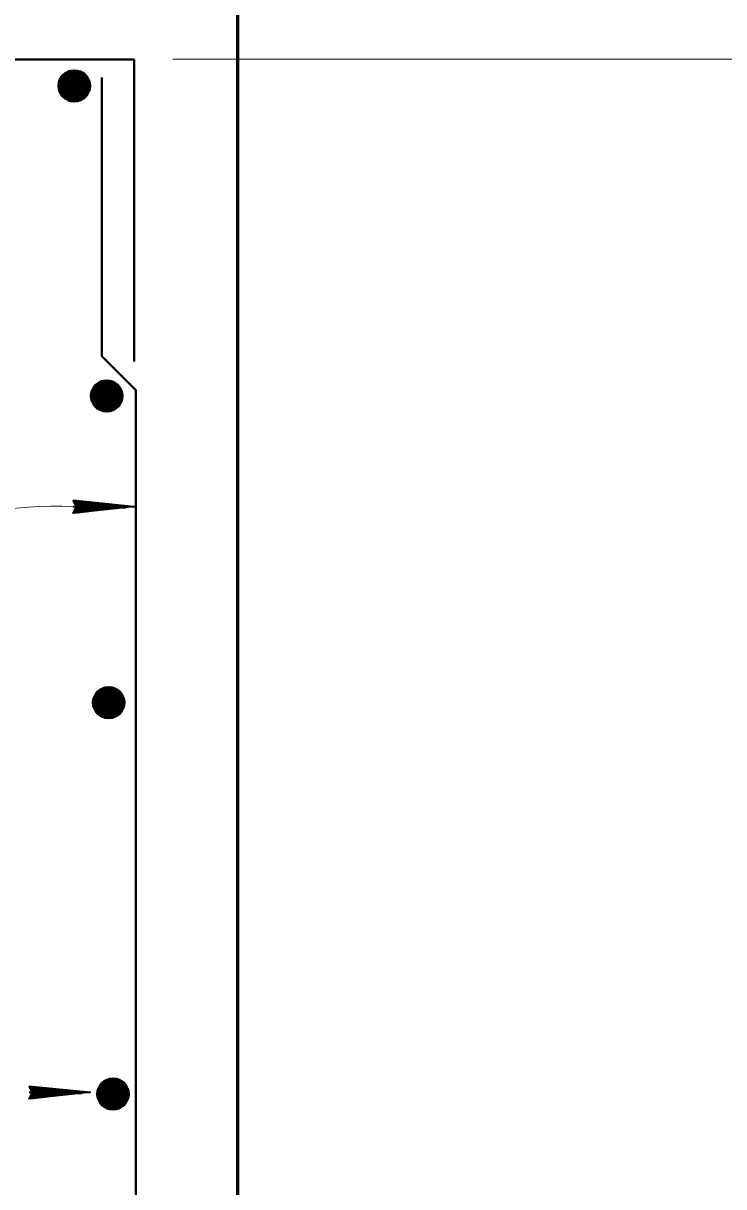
# Model space of a CAD drawing. Extents: x 14.14 to 17.34, y -1.61 to 0.38.
# Drawn here: x 15.7173 to 15.8393, y -1.0834 to -0.8807 of the extents above; entities that cross this region are included whole.
import ezdxf

# ---------------------------------------------------------------- set-up
doc = ezdxf.new("R2010")
doc.units = 0
doc.header["$LTSCALE"] = 0.0033
doc.layers.add('1', color=7, linetype='Continuous', lineweight=40)

msp = doc.modelspace()

# ---------------------------------------------------------------- linework, layer by layer
at = {"layer": '1', "lineweight": 13}
for p, q in [((15.754583, -0.954417), (15.754583, -0.881583)), ((15.743333, -0.887), (15.86675, -0.887))]:
    msp.add_line(p, q, dxfattribs=at)
at = {"layer": '1'}
for p, q in [((15.7285, -0.890417), (15.72725, -0.88925)), ((15.724083, -0.890083), (15.728667, -0.89225)), ((15.724167, -0.8915), (15.728, -0.89225)), ((15.72425, -0.891083), (15.728083, -0.89175)), ((15.72425, -0.89125), (15.728083, -0.892)), ((15.724333, -0.8905), (15.72825, -0.89125)), ((15.724333, -0.890667), (15.72825, -0.891417)), ((15.724333, -0.890917), (15.728167, -0.891667)), ((15.724417, -0.890083), (15.728333, -0.89075)), ((15.724417, -0.89025), (15.728333, -0.891)), ((15.7245, -0.88975), (15.728333, -0.890417)), ((15.726417, -0.890583), (15.72775, -0.889583)), ((15.723917, -0.892833), (15.72775, -0.893583)), ((15.723917, -0.893), (15.72775, -0.89375)), ((15.724, -0.892333), (15.727917, -0.893083)), ((15.724, -0.8925), (15.727833, -0.89325)), ((15.724, -0.89275), (15.727833, -0.893417)), ((15.724083, -0.891917), (15.728, -0.892667)), ((15.724167, -0.891667), (15.728, -0.892417)), ((15.72825, -0.89325), (15.7245, -0.893667)), ((15.72975, -0.944083), (15.734333, -0.94625)), ((15.730083, -0.944083), (15.734, -0.94475)), ((15.730167, -0.94375), (15.734, -0.944417)), ((15.732083, -0.944583), (15.733417, -0.943583)), ((15.734167, -0.944417), (15.732917, -0.94325)), ((15.72975, -0.945917), (15.733667, -0.946667)), ((15.729833, -0.9455), (15.733667, -0.94625)), ((15.729833, -0.945667), (15.733667, -0.946417)), ((15.729917, -0.945083), (15.73375, -0.94575)), ((15.729917, -0.94525), (15.73375, -0.946)), ((15.73, -0.9445), (15.733917, -0.94525)), ((15.73, -0.944667), (15.733917, -0.945417)), ((15.73, -0.944917), (15.733833, -0.945667)), ((15.730083, -0.94425), (15.734, -0.945)), ((15.729583, -0.946833), (15.733417, -0.947583)), ((15.729583, -0.947), (15.733417, -0.94775)), ((15.729667, -0.946333), (15.733583, -0.947083)), ((15.729667, -0.9465), (15.7335, -0.94725)), ((15.729667, -0.94675), (15.7335, -0.947417)), ((15.733917, -0.94725), (15.730167, -0.947667)), ((15.7345, -0.997833), (15.73325, -0.996667)), ((15.730083, -0.9975), (15.734667, -0.999667)), ((15.730167, -0.998917), (15.734, -0.999667)), ((15.73025, -0.9985), (15.734083, -0.999167)), ((15.73025, -0.998667), (15.734083, -0.999417)), ((15.730333, -0.997917), (15.73425, -0.998667)), ((15.730333, -0.998083), (15.73425, -0.998833)), ((15.730333, -0.998333), (15.734167, -0.999083)), ((15.730417, -0.9975), (15.734333, -0.998167)), ((15.730417, -0.997667), (15.734333, -0.998417)), ((15.7305, -0.997167), (15.734333, -0.997833)), ((15.732417, -0.998), (15.73375, -0.997)), ((15.729917, -1.00025), (15.73375, -1.001)), ((15.729917, -1.000417), (15.73375, -1.001167)), ((15.73, -0.99975), (15.733917, -1.0005)), ((15.73, -0.999917), (15.733833, -1.000667)), ((15.73, -1.000167), (15.733833, -1.000833)), ((15.730083, -0.999333), (15.734, -1.000083)), ((15.730167, -0.999083), (15.734, -0.999833)), ((15.73425, -1.000667), (15.7305, -1.001083)), ((15.730833, -1.065667), (15.735417, -1.067833)), ((15.731167, -1.065667), (15.735083, -1.066333)), ((15.73125, -1.065333), (15.735083, -1.066)), ((15.733167, -1.066167), (15.7345, -1.065167)), ((15.73525, -1.066), (15.734, -1.064833)), ((15.730833, -1.0675), (15.73475, -1.06825)), ((15.730917, -1.067083), (15.73475, -1.067833)), ((15.730917, -1.06725), (15.73475, -1.068)), ((15.731, -1.066667), (15.734833, -1.067333)), ((15.731, -1.066833), (15.734833, -1.067583)), ((15.731083, -1.066083), (15.735, -1.066833)), ((15.731083, -1.06625), (15.735, -1.067)), ((15.731083, -1.0665), (15.734917, -1.06725)), ((15.731167, -1.065833), (15.735083, -1.066583)), ((15.730667, -1.068417), (15.7345, -1.069167)), ((15.730667, -1.068583), (15.7345, -1.069333)), ((15.73075, -1.067917), (15.734667, -1.068667)), ((15.73075, -1.068083), (15.734583, -1.068833)), ((15.73075, -1.068333), (15.734583, -1.069)), ((15.735, -1.068833), (15.73125, -1.06925))]:
    msp.add_line(p, q, dxfattribs=at)
at = {"layer": '1', "lineweight": 60}
for p, q in [((15.724333, -0.890083), (15.724167, -0.893)), ((15.724583, -0.890083), (15.724333, -0.893)), ((15.72475, -0.890083), (15.724583, -0.893083)), ((15.724917, -0.890083), (15.724667, -0.893083)), ((15.725083, -0.890083), (15.724917, -0.893083)), ((15.725333, -0.890083), (15.725167, -0.893083)), ((15.725583, -0.890083), (15.725333, -0.893083)), ((15.725667, -0.890167), (15.7255, -0.893083)), ((15.725833, -0.890167), (15.725667, -0.893083)), ((15.726, -0.890167), (15.725833, -0.893083)), ((15.72625, -0.890167), (15.726, -0.893083)), ((15.726417, -0.890167), (15.72625, -0.893083)), ((15.726667, -0.89025), (15.726417, -0.893167)), ((15.726917, -0.89025), (15.726667, -0.893167)), ((15.727083, -0.89025), (15.726917, -0.893167)), ((15.727167, -0.89025), (15.727, -0.893167)), ((15.727333, -0.89025), (15.727167, -0.893167)), ((15.727417, -0.89025), (15.72725, -0.893167)), ((15.727667, -0.890333), (15.727417, -0.89325)), ((15.727833, -0.890333), (15.727667, -0.89325)), ((15.728, -0.890333), (15.72775, -0.89325)), ((15.728167, -0.890333), (15.728, -0.89325)), ((15.728417, -0.890333), (15.72825, -0.89325)), ((15.728667, -0.89225), (15.7285, -0.890417)), ((15.728667, -0.89225), (15.723917, -0.893)), ((15.73, -0.944083), (15.729833, -0.947)), ((15.73025, -0.944083), (15.73, -0.947)), ((15.730417, -0.944083), (15.73025, -0.947083)), ((15.730583, -0.944083), (15.730333, -0.947083)), ((15.73075, -0.944083), (15.730583, -0.947083)), ((15.731, -0.944083), (15.730833, -0.947083)), ((15.73125, -0.944083), (15.731, -0.947083)), ((15.731333, -0.944167), (15.731167, -0.947083)), ((15.7315, -0.944167), (15.731333, -0.947083)), ((15.731667, -0.944167), (15.7315, -0.947083)), ((15.731917, -0.944167), (15.731667, -0.947083)), ((15.732083, -0.944167), (15.731917, -0.947083)), ((15.734333, -0.94625), (15.729583, -0.947)), ((15.732333, -0.94425), (15.732083, -0.947167)), ((15.732583, -0.94425), (15.732333, -0.947167)), ((15.73275, -0.94425), (15.732583, -0.947167)), ((15.732833, -0.94425), (15.732667, -0.947167)), ((15.733, -0.94425), (15.732833, -0.947167)), ((15.733083, -0.94425), (15.732917, -0.947167)), ((15.733333, -0.944333), (15.733083, -0.94725)), ((15.7335, -0.944333), (15.733333, -0.94725)), ((15.733667, -0.944333), (15.733417, -0.94725)), ((15.733833, -0.944333), (15.733667, -0.94725)), ((15.734083, -0.944333), (15.733917, -0.94725)), ((15.734333, -0.94625), (15.734167, -0.944417)), ((15.730333, -0.9975), (15.730167, -1.000417)), ((15.730583, -0.9975), (15.730333, -1.000417)), ((15.73075, -0.9975), (15.730583, -1.0005)), ((15.730917, -0.9975), (15.730667, -1.0005)), ((15.731083, -0.9975), (15.730917, -1.0005)), ((15.731333, -0.9975), (15.731167, -1.0005)), ((15.731583, -0.9975), (15.731333, -1.0005)), ((15.731667, -0.997583), (15.7315, -1.0005)), ((15.731833, -0.997583), (15.731667, -1.0005)), ((15.732, -0.997583), (15.731833, -1.0005)), ((15.73225, -0.997583), (15.732, -1.0005)), ((15.732417, -0.997583), (15.73225, -1.0005)), ((15.732667, -0.997667), (15.732417, -1.000583)), ((15.732917, -0.997667), (15.732667, -1.000583)), ((15.733083, -0.997667), (15.732917, -1.000583)), ((15.733167, -0.997667), (15.733, -1.000583)), ((15.733333, -0.997667), (15.733167, -1.000583)), ((15.733417, -0.997667), (15.73325, -1.000583)), ((15.733667, -0.99775), (15.733417, -1.000667)), ((15.733833, -0.99775), (15.733667, -1.000667)), ((15.734, -0.99775), (15.73375, -1.000667)), ((15.734167, -0.99775), (15.734, -1.000667)), ((15.734417, -0.99775), (15.73425, -1.000667)), ((15.734667, -0.999667), (15.7345, -0.997833)), ((15.734667, -0.999667), (15.729917, -1.000417)), ((15.731083, -1.065667), (15.730917, -1.068583)), ((15.731333, -1.065667), (15.731083, -1.068583)), ((15.7315, -1.065667), (15.731333, -1.068667)), ((15.731667, -1.065667), (15.731417, -1.068667)), ((15.731833, -1.065667), (15.731667, -1.068667)), ((15.732083, -1.065667), (15.731917, -1.068667)), ((15.732333, -1.065667), (15.732083, -1.068667)), ((15.732417, -1.06575), (15.73225, -1.068667)), ((15.732583, -1.06575), (15.732417, -1.068667)), ((15.73275, -1.06575), (15.732583, -1.068667)), ((15.733, -1.06575), (15.73275, -1.068667)), ((15.733167, -1.06575), (15.733, -1.068667)), ((15.735417, -1.067833), (15.730667, -1.068583)), ((15.733417, -1.065833), (15.733167, -1.06875)), ((15.733667, -1.065833), (15.733417, -1.06875)), ((15.733833, -1.065833), (15.733667, -1.06875)), ((15.733917, -1.065833), (15.73375, -1.06875)), ((15.734083, -1.065833), (15.733917, -1.06875)), ((15.734167, -1.065833), (15.734, -1.06875)), ((15.734417, -1.065917), (15.734167, -1.068833)), ((15.734583, -1.065917), (15.734417, -1.068833)), ((15.73475, -1.065917), (15.7345, -1.068833)), ((15.734917, -1.065917), (15.73475, -1.068833)), ((15.735167, -1.065917), (15.735, -1.068833)), ((15.735417, -1.067833), (15.73525, -1.066))]:
    msp.add_line(p, q, dxfattribs=at)
at = {"layer": '1', "lineweight": 35}
for p, q in [((15.72625, -0.963917), (15.734083, -0.964833)), ((15.72625, -0.963917), (15.734083, -0.964833)), ((15.72625, -0.964), (15.734083, -0.964833)), ((15.72625, -0.964083), (15.734083, -0.964917)), ((15.72625, -0.964083), (15.734083, -0.965083)), ((15.726, -0.964917), (15.736583, -0.964917)), ((15.726167, -0.965583), (15.7335, -0.964833)), ((15.72625, -0.96575), (15.733583, -0.964917)), ((15.72625, -0.965833), (15.733583, -0.965083)), ((15.72625, -0.966), (15.733583, -0.965167)), ((15.718333, -1.066917), (15.728917, -1.066917)), ((15.7185, -1.067583), (15.725833, -1.066833)), ((15.718583, -1.065917), (15.726417, -1.066833)), ((15.718583, -1.065917), (15.726417, -1.066833)), ((15.718583, -1.066), (15.726417, -1.066833)), ((15.718583, -1.066083), (15.726417, -1.066917)), ((15.718583, -1.066083), (15.726417, -1.067083)), ((15.718583, -1.06775), (15.725917, -1.066917)), ((15.718583, -1.067833), (15.725917, -1.067083)), ((15.718583, -1.068), (15.725917, -1.067167))]:
    msp.add_line(p, q, dxfattribs=at)
at = {"layer": '1', "lineweight": 60}
for points in [[(15.504583, -1.202667), (15.587917, -1.202667), (15.587917, -0.869333), (15.754583, -0.869333), (15.754583, -1.202667), (15.837917, -1.202667)], [(15.72775, -0.89375), (15.72775, -0.889583), (15.726083, -0.89425), (15.726583, -0.889083), (15.7245, -0.893667), (15.72525, -0.889167), (15.726833, -0.894167), (15.723667, -0.890833), (15.7285, -0.890417), (15.72525, -0.894083), (15.72725, -0.88925), (15.724083, -0.890083), (15.723917, -0.893)], [(15.7245, -0.893667), (15.726, -0.891417), (15.723833, -0.8905), (15.725833, -0.889083), (15.726, -0.891333), (15.727667, -0.893667), (15.723667, -0.891333), (15.726417, -0.890583)], [(15.72725, -0.88925), (15.726, -0.891417), (15.72825, -0.89325)], [(15.7235, -0.89175), (15.728667, -0.891083), (15.724083, -0.890083)], [(15.729167, -0.94575), (15.734333, -0.945083), (15.72975, -0.944083)], [(15.733417, -0.94775), (15.733417, -0.943583), (15.73175, -0.94825), (15.73225, -0.943083), (15.730167, -0.947667), (15.730917, -0.943167), (15.7325, -0.948167), (15.729333, -0.944833), (15.734167, -0.944417), (15.730917, -0.948083), (15.732917, -0.94325), (15.72975, -0.944083), (15.729583, -0.947)], [(15.730167, -0.947667), (15.731667, -0.945417), (15.7295, -0.9445), (15.7315, -0.943083), (15.731667, -0.945333), (15.733333, -0.947667), (15.729333, -0.945333), (15.732083, -0.944583)], [(15.732917, -0.94325), (15.731667, -0.945417), (15.733917, -0.94725)], [(15.73375, -1.001167), (15.73375, -0.997), (15.732083, -1.001667), (15.732583, -0.9965), (15.7305, -1.001083), (15.73125, -0.996583), (15.732833, -1.001583), (15.729667, -0.99825), (15.7345, -0.997833), (15.73125, -1.0015), (15.73325, -0.996667), (15.730083, -0.9975), (15.729917, -1.000417)], [(15.7305, -1.001083), (15.732, -0.998833), (15.729833, -0.997917), (15.731833, -0.9965), (15.732, -0.99875), (15.733667, -1.001083), (15.729667, -0.99875), (15.732417, -0.998)], [(15.73325, -0.996667), (15.732, -0.998833), (15.73425, -1.000667)], [(15.7295, -0.999167), (15.734667, -0.9985), (15.730083, -0.9975)], [(15.73025, -1.067333), (15.735417, -1.066667), (15.730833, -1.065667)], [(15.7345, -1.069333), (15.7345, -1.065167), (15.732833, -1.069833), (15.733333, -1.064667), (15.73125, -1.06925), (15.732, -1.06475), (15.733583, -1.06975), (15.730417, -1.066417), (15.73525, -1.066), (15.732, -1.069667), (15.734, -1.064833), (15.730833, -1.065667), (15.730667, -1.068583)], [(15.73125, -1.06925), (15.73275, -1.067), (15.730583, -1.066083), (15.732583, -1.064667), (15.73275, -1.066917), (15.734417, -1.06925), (15.730417, -1.066917), (15.733167, -1.066167)], [(15.734, -1.064833), (15.73275, -1.067), (15.735, -1.068833)]]:
    msp.add_lwpolyline(points, dxfattribs=at)
at = {"layer": '1'}
for points in [[(15.606917, -0.939333), (15.606917, -0.887083), (15.736583, -0.887083), (15.736583, -0.939667)], [(15.731, -1.188), (15.731, -1.158917), (15.736917, -1.153), (15.736917, -0.944667), (15.731, -0.93875), (15.731, -0.890167)], [(15.723917, -0.893), (15.726, -0.89425), (15.72775, -0.89375), (15.728667, -0.89225)], [(15.729583, -0.947), (15.731667, -0.94825), (15.733417, -0.94775), (15.734333, -0.94625)], [(15.729917, -1.000417), (15.732, -1.001667), (15.73375, -1.001167), (15.734667, -0.999667)], [(15.730667, -1.068583), (15.73275, -1.069833), (15.7345, -1.069333), (15.735417, -1.067833)]]:
    msp.add_lwpolyline(points, dxfattribs=at)
at = {"layer": '1', "lineweight": 35}
for points in [[(15.726, -0.963833), (15.736583, -0.964917), (15.726, -0.966083), (15.726583, -0.964917)], [(15.72675, -0.964833), (15.731417, -0.96475), (15.731417, -0.964833), (15.7305, -0.964833), (15.72675, -0.96475), (15.72975, -0.964667), (15.726583, -0.964583), (15.728833, -0.9645), (15.726583, -0.964417), (15.730083, -0.964667), (15.73475, -0.964833), (15.733833, -0.965083), (15.735083, -0.965083), (15.72675, -0.965083), (15.729167, -0.96525), (15.726583, -0.96525), (15.731917, -0.964833), (15.726583, -0.9655)], [(15.718333, -1.065833), (15.728917, -1.066917), (15.718333, -1.068083), (15.718917, -1.066917)], [(15.719083, -1.066833), (15.72375, -1.06675), (15.72375, -1.066833), (15.722833, -1.066833), (15.719083, -1.06675), (15.722083, -1.066667), (15.718917, -1.066583), (15.721167, -1.0665), (15.718917, -1.066417), (15.722417, -1.066667), (15.727083, -1.066833), (15.726167, -1.067083), (15.727417, -1.067083), (15.719083, -1.067083), (15.7215, -1.06725), (15.718917, -1.06725), (15.72425, -1.066833), (15.718917, -1.0675)]]:
    msp.add_lwpolyline(points, close=True, dxfattribs=at)
for points in [[(15.72675, -0.964833), (15.726333, -0.964083), (15.726583, -0.964333), (15.72675, -0.964667), (15.727, -0.964583), (15.726833, -0.96425), (15.726667, -0.965), (15.7265, -0.9655), (15.72625, -0.965917)], [(15.719083, -1.066833), (15.718667, -1.066083), (15.718917, -1.066333), (15.719083, -1.066667), (15.719333, -1.066583), (15.719167, -1.06625), (15.719, -1.067), (15.718833, -1.0675), (15.718583, -1.067917)]]:
    msp.add_lwpolyline(points, dxfattribs=at)
at = {"layer": '1', "lineweight": 60}
for centre in [(15.726167, -0.89165), (15.731833, -0.94565), (15.732167, -0.999067), (15.732917, -1.067233)]:
    msp.add_circle(centre, 0.00264, dxfattribs=at)
at = {"layer": '1', "lineweight": 13}
msp.add_arc((15.723056, -1.027389), 0.062542, 87.30189, 144.32616, dxfattribs=at)

doc.saveas('drawing.dxf')
